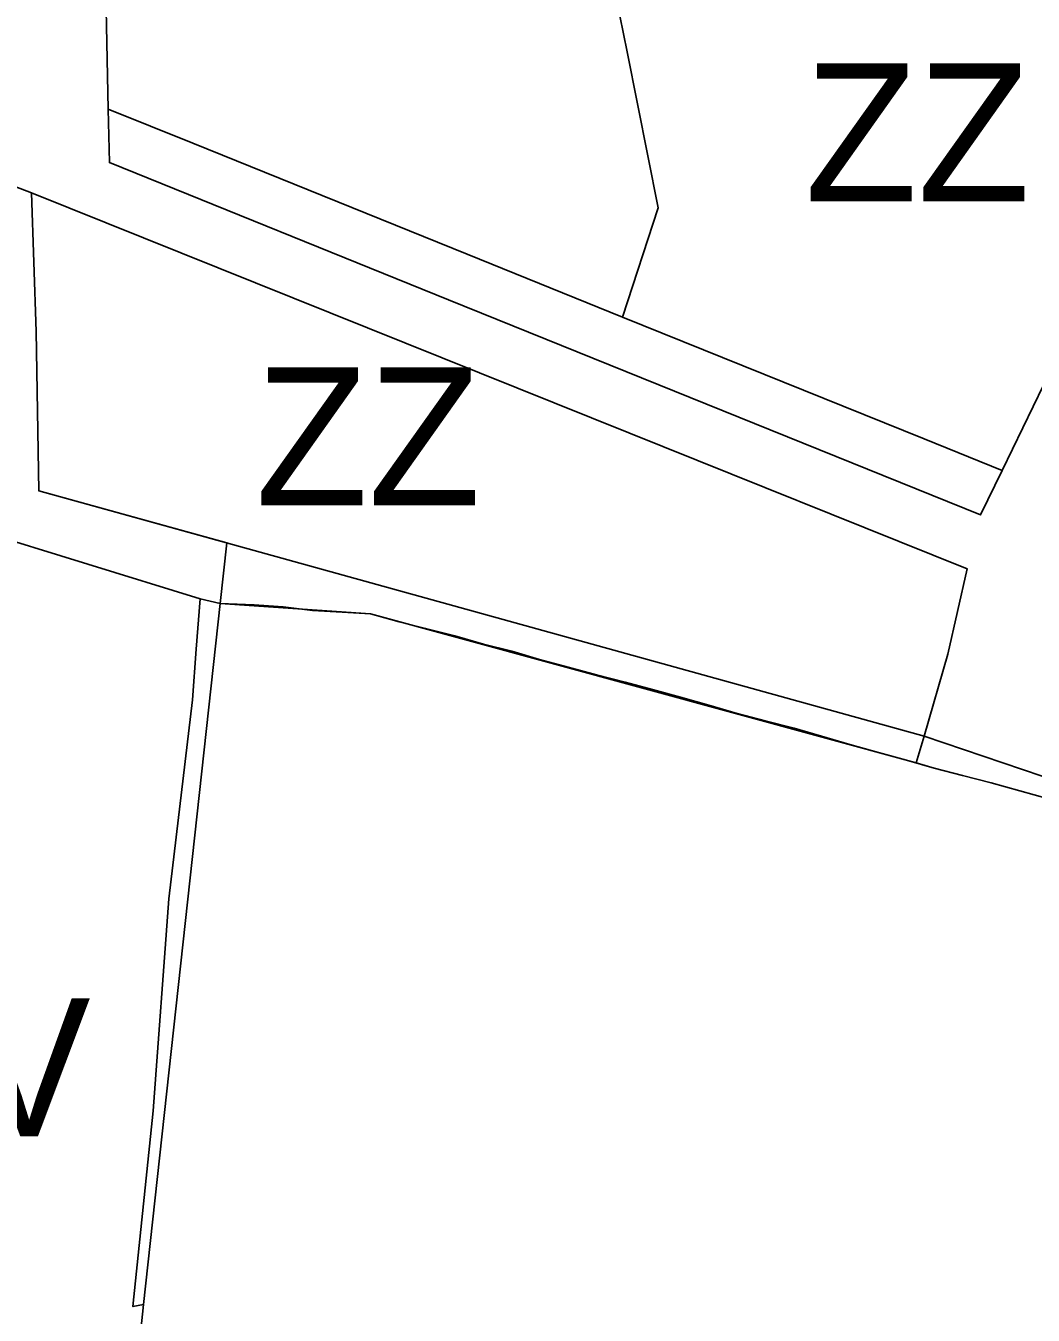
# Model space of a CAD drawing. Extents: x -555509 to -553005, y -1186756 to -1182560.
# Drawn here: x -554318.6 to -554216.4, y -1185446.2 to -1185315.3 of the extents above; entities that cross this region are included whole.
import ezdxf

# ---------------------------------------------------------------- set-up
doc = ezdxf.new("R2010")
doc.units = 0
for name, color, linetype in [('Level 15', 7, 'Continuous'), ('Level 36', 7, 'Continuous'), ('Level 52', 7, 'Continuous'), ('Level 59', 7, 'Continuous'), ('Level 6', 7, 'Continuous'), ('OBRYS_PLOCH', 7, 'Continuous'), ('stav_BV', 7, 'Continuous'), ('stav_PU', 7, 'Continuous'), ('stav_ZP', 7, 'Continuous'), ('stav_ZZ', 7, 'Continuous')]:
    doc.layers.add(name, color=color, linetype=linetype)

msp = doc.modelspace()

# ---------------------------------------------------------------- linework, layer by layer
at = {"layer": 'Level 15'}
for p, q in [((-554317.99, -1185332.29), (-554319.85, -1185331.59)), ((-554319.85, -1185331.59), (-554317.99, -1185332.29)), ((-554317.5, -1185346.39), (-554317.99, -1185332.29)), ((-554317.99, -1185332.29), (-554257.37, -1185356.67)), ((-554317.24, -1185362.56), (-554317.5, -1185346.39)), ((-554257.37, -1185356.67), (-554223.04, -1185370.47)), ((-554227.43, -1185387.45), (-554317.24, -1185362.56)), ((-554223.04, -1185370.47), (-554225.01, -1185379.12)), ((-554300.87, -1185373.52), (-554298.85, -1185373.97)), ((-554298.85, -1185373.97), (-554300.87, -1185373.52)), ((-554225.01, -1185379.12), (-554227.43, -1185387.45)), ((-554215.46, -1185391.51), (-554227.43, -1185387.45)), ((-554227.43, -1185387.45), (-554215.46, -1185391.51))]:
    msp.add_line(p, q, dxfattribs=at)
for points in [[(-554310.2, -1185323.79), (-554310.59, -1185305.22), (-554311.38, -1185268.1)], [(-554219.51, -1185360.48), (-554221.7, -1185364.99), (-554275.68, -1185343.16), (-554310.08, -1185329.23), (-554310.2, -1185323.79)], [(-554215.31, -1185351.82), (-554219.51, -1185360.48)], [(-554344.12, -1185360.68), (-554340.74, -1185361.19), (-554323.7, -1185366.48), (-554300.87, -1185373.52)], [(-554306.61, -1185445.15), (-554298.85, -1185373.97)], [(-554300.87, -1185373.52), (-554301.27, -1185378.63), (-554301.66, -1185383.75), (-554304.07, -1185403.96), (-554305.65, -1185425.5)], [(-554298.85, -1185373.97), (-554295.41, -1185374.12), (-554292.44, -1185374.33), (-554289.47, -1185374.68), (-554286.47, -1185374.88), (-554283.58, -1185375.05), (-554280.7, -1185375.84), (-554278.01, -1185376.52), (-554275.02, -1185377.28), (-554272.14, -1185378.12), (-554269.26, -1185378.83), (-554266.43, -1185379.67), (-554263.53, -1185380.45), (-554260.65, -1185381.21), (-554257.75, -1185381.96), (-554254.98, -1185382.73), (-554252.13, -1185383.51), (-554249.28, -1185384.3), (-554246.38, -1185385.16), (-554243.55, -1185385.89), (-554240.62, -1185386.64), (-554237.83, -1185387.46), (-554234.95, -1185388.29), (-554232.05, -1185389.12), (-554229.22, -1185389.88), (-554226.4, -1185390.71), (-554223.52, -1185391.45), (-554220.62, -1185392.2), (-554217.7, -1185393), (-554214.79, -1185393.8)], [(-554305.65, -1185425.5), (-554307.7, -1185445.35), (-554306.61, -1185445.15)]]:
    msp.add_lwpolyline(points, dxfattribs=at)
at = {"layer": 'Level 36'}
for p, q in [((-554298.85, -1185373.97), (-554283.58, -1185375.05)), ((-554283.58, -1185375.05), (-554228.22, -1185390.17))]:
    msp.add_line(p, q, dxfattribs=at)
for points in [[(-554308.29, -1185466.92), (-554308.26, -1185466.47), (-554307.28, -1185451.33), (-554306.61, -1185445.15), (-554298.85, -1185373.97)], [(-554298.85, -1185373.97), (-554283.58, -1185375.05), (-554228.22, -1185390.17)], [(-554228.22, -1185390.17), (-554226.4, -1185390.71), (-554223.52, -1185391.45), (-554220.62, -1185392.2), (-554217.7, -1185393), (-554214.79, -1185393.8), (-554211.96, -1185394.51), (-554206.24, -1185396.12), (-554203.39, -1185396.92), (-554200.52, -1185397.7), (-554197.65, -1185398.48)]]:
    msp.add_lwpolyline(points, dxfattribs=at)
at = {"layer": 'Level 52'}
for points in [[(-554215.31, -1185351.82), (-554219.51, -1185360.48), (-554227.43, -1185357.28), (-554258.01, -1185344.91), (-554254.39, -1185333.82), (-554257.55, -1185317.98), (-554258.28, -1185314.32), (-554262.17, -1185294.82), (-554270.32, -1185279.7), (-554269.79, -1185277.83), (-554272.75, -1185257.67), (-554273.19, -1185244.42), (-554260.7, -1185244.02), (-554261.67, -1185215.2), (-554272.84, -1185216.03), (-554261.68, -1185200.5)], [(-554307.28, -1185451.33), (-554306.61, -1185445.15), (-554298.85, -1185373.97), (-554298.18, -1185367.84), (-554317.24, -1185362.56), (-554317.5, -1185346.39), (-554317.99, -1185332.29), (-554257.37, -1185356.67), (-554223.04, -1185370.47), (-554225.01, -1185379.12), (-554227.43, -1185387.45), (-554228.22, -1185390.17), (-554226.4, -1185390.71), (-554223.52, -1185391.45), (-554220.62, -1185392.2), (-554217.7, -1185393), (-554214.79, -1185393.8), (-554211.96, -1185394.51), (-554206.24, -1185396.12), (-554203.39, -1185396.92), (-554200.52, -1185397.7), (-554197.65, -1185398.48)]]:
    msp.add_lwpolyline(points, dxfattribs=at)
at = {"layer": 'Level 6'}
for points in [[(-554215.31, -1185351.82), (-554219.51, -1185360.48), (-554227.43, -1185357.28), (-554258.01, -1185344.91), (-554254.39, -1185333.82), (-554257.55, -1185317.98), (-554258.28, -1185314.32), (-554262.17, -1185294.82), (-554270.32, -1185279.7), (-554269.79, -1185277.83), (-554272.75, -1185257.67), (-554273.19, -1185244.42), (-554260.7, -1185244.02), (-554261.67, -1185215.2), (-554272.84, -1185216.03), (-554261.68, -1185200.5)], [(-554307.28, -1185451.33), (-554306.61, -1185445.15), (-554298.85, -1185373.97), (-554298.18, -1185367.84), (-554317.24, -1185362.56), (-554317.5, -1185346.39), (-554317.99, -1185332.29), (-554257.37, -1185356.67), (-554223.04, -1185370.47), (-554225.01, -1185379.12), (-554227.43, -1185387.45), (-554228.22, -1185390.17), (-554226.4, -1185390.71), (-554223.52, -1185391.45), (-554220.62, -1185392.2), (-554217.7, -1185393), (-554214.79, -1185393.8), (-554211.96, -1185394.51), (-554206.24, -1185396.12), (-554203.39, -1185396.92), (-554200.52, -1185397.7), (-554197.65, -1185398.48)]]:
    msp.add_lwpolyline(points, dxfattribs=at)
at = {"layer": 'OBRYS_PLOCH'}
for p, q in [((-554257.55, -1185317.98), (-554258.28, -1185314.32)), ((-554258.28, -1185314.32), (-554257.55, -1185317.98)), ((-554257.55, -1185317.98), (-554254.39, -1185333.82)), ((-554301.61, -1185327.27), (-554310.2, -1185323.79)), ((-554310.2, -1185323.79), (-554301.61, -1185327.27)), ((-554254.39, -1185333.82), (-554258.01, -1185344.91)), ((-554227.43, -1185357.28), (-554258.01, -1185344.91)), ((-554258.01, -1185344.91), (-554227.43, -1185357.28)), ((-554219.51, -1185360.48), (-554215.31, -1185351.82)), ((-554223.04, -1185370.47), (-554257.37, -1185356.67)), ((-554219.51, -1185360.48), (-554227.43, -1185357.28)), ((-554227.43, -1185357.28), (-554219.51, -1185360.48)), ((-554225.01, -1185379.12), (-554223.04, -1185370.47))]:
    msp.add_line(p, q, dxfattribs=at)
for points in [[(-554311.38, -1185268.1), (-554310.59, -1185305.22), (-554310.2, -1185323.79)], [(-554258.01, -1185344.91), (-554254.39, -1185333.82), (-554257.55, -1185317.98)], [(-554310.2, -1185323.79), (-554310.08, -1185329.23), (-554275.68, -1185343.16)], [(-554258.01, -1185344.91), (-554273.8, -1185338.52), (-554301.61, -1185327.27)], [(-554301.61, -1185327.27), (-554273.8, -1185338.52), (-554258.01, -1185344.91)], [(-554257.37, -1185356.67), (-554317.99, -1185332.29), (-554317.5, -1185346.39), (-554317.24, -1185362.56), (-554227.43, -1185387.45), (-554225.01, -1185379.12)], [(-554275.68, -1185343.16), (-554221.7, -1185364.99), (-554219.51, -1185360.48)], [(-554306.61, -1185445.15), (-554307.7, -1185445.35), (-554305.65, -1185425.5), (-554304.07, -1185403.96), (-554301.66, -1185383.75), (-554301.27, -1185378.63), (-554300.87, -1185373.52), (-554323.7, -1185366.48), (-554340.74, -1185361.19), (-554344.12, -1185360.68), (-554353.15, -1185362.17), (-554351.36, -1185372.17), (-554350.67, -1185376.26), (-554348.02, -1185391.89), (-554344.57, -1185411.69), (-554341.32, -1185431.39), (-554340.62, -1185435.73), (-554340.9, -1185435.78), (-554339.97, -1185440.7), (-554339.68, -1185440.64), (-554338.11, -1185450.93), (-554336.75, -1185460.28), (-554335.22, -1185470.73)], [(-554214.79, -1185393.8), (-554217.7, -1185393), (-554220.62, -1185392.2), (-554223.52, -1185391.45), (-554226.4, -1185390.71), (-554229.22, -1185389.88), (-554232.05, -1185389.12), (-554234.95, -1185388.29), (-554237.83, -1185387.46), (-554240.62, -1185386.64), (-554243.55, -1185385.89), (-554246.38, -1185385.16), (-554249.28, -1185384.3), (-554252.13, -1185383.51), (-554254.98, -1185382.73), (-554257.75, -1185381.96), (-554260.65, -1185381.21), (-554263.53, -1185380.45), (-554266.43, -1185379.67), (-554269.26, -1185378.83), (-554272.14, -1185378.12), (-554275.02, -1185377.28), (-554278.01, -1185376.52), (-554280.7, -1185375.84), (-554283.58, -1185375.05), (-554286.47, -1185374.88), (-554289.47, -1185374.68), (-554292.44, -1185374.33), (-554295.41, -1185374.12), (-554298.85, -1185373.97), (-554306.61, -1185445.15), (-554307.28, -1185451.33)], [(-554309.44, -1185484.8), (-554308.32, -1185467.44), (-554308.26, -1185466.47), (-554307.28, -1185451.33), (-554306.61, -1185445.15)]]:
    msp.add_lwpolyline(points, dxfattribs=at)
at = {"layer": 'stav_BV'}
for p, q in [((-554257.55, -1185317.98), (-554258.28, -1185314.32)), ((-554310.2, -1185323.79), (-554301.61, -1185327.27))]:
    msp.add_line(p, q, dxfattribs=at)
for points in [[(-554311.38, -1185268.1), (-554310.59, -1185305.22), (-554310.2, -1185323.79)], [(-554258.01, -1185344.91), (-554254.39, -1185333.82), (-554257.55, -1185317.98)], [(-554301.61, -1185327.27), (-554273.8, -1185338.52), (-554258.01, -1185344.91)], [(-554306.61, -1185445.15), (-554307.7, -1185445.35), (-554305.65, -1185425.5), (-554304.07, -1185403.96), (-554301.66, -1185383.75), (-554301.27, -1185378.63), (-554300.87, -1185373.52), (-554323.7, -1185366.48), (-554340.74, -1185361.19), (-554344.12, -1185360.68), (-554353.15, -1185362.17), (-554351.36, -1185372.17), (-554350.67, -1185376.26), (-554348.02, -1185391.89), (-554344.57, -1185411.69), (-554341.32, -1185431.39), (-554340.62, -1185435.73), (-554340.9, -1185435.78), (-554339.97, -1185440.7), (-554339.68, -1185440.64), (-554338.11, -1185450.93), (-554336.75, -1185460.28), (-554335.22, -1185470.73)], [(-554309.44, -1185484.8), (-554308.32, -1185467.44), (-554308.26, -1185466.47), (-554307.28, -1185451.33), (-554306.61, -1185445.15)]]:
    msp.add_lwpolyline(points, dxfattribs=at)
at = {"layer": 'stav_PU'}
for p, q in [((-554317.5, -1185346.39), (-554317.99, -1185332.29)), ((-554317.99, -1185332.29), (-554257.37, -1185356.67)), ((-554317.24, -1185362.56), (-554317.5, -1185346.39)), ((-554215.31, -1185351.82), (-554219.51, -1185360.48)), ((-554257.37, -1185356.67), (-554223.04, -1185370.47)), ((-554227.43, -1185387.45), (-554317.24, -1185362.56)), ((-554223.04, -1185370.47), (-554225.01, -1185379.12)), ((-554306.61, -1185445.15), (-554298.85, -1185373.97)), ((-554225.01, -1185379.12), (-554227.43, -1185387.45))]:
    msp.add_line(p, q, dxfattribs=at)
for points in [[(-554310.2, -1185323.79), (-554310.59, -1185305.22), (-554311.38, -1185268.1)], [(-554219.51, -1185360.48), (-554221.7, -1185364.99), (-554275.68, -1185343.16), (-554310.08, -1185329.23), (-554310.2, -1185323.79)], [(-554344.12, -1185360.68), (-554340.74, -1185361.19), (-554323.7, -1185366.48), (-554300.87, -1185373.52)], [(-554300.87, -1185373.52), (-554301.27, -1185378.63), (-554301.66, -1185383.75), (-554304.07, -1185403.96), (-554305.65, -1185425.5)], [(-554298.85, -1185373.97), (-554295.41, -1185374.12), (-554292.44, -1185374.33), (-554289.47, -1185374.68), (-554286.47, -1185374.88), (-554283.58, -1185375.05), (-554280.7, -1185375.84), (-554278.01, -1185376.52), (-554275.02, -1185377.28), (-554272.14, -1185378.12), (-554269.26, -1185378.83), (-554266.43, -1185379.67), (-554263.53, -1185380.45), (-554260.65, -1185381.21), (-554257.75, -1185381.96), (-554254.98, -1185382.73), (-554252.13, -1185383.51), (-554249.28, -1185384.3), (-554246.38, -1185385.16), (-554243.55, -1185385.89), (-554240.62, -1185386.64), (-554237.83, -1185387.46), (-554234.95, -1185388.29), (-554232.05, -1185389.12), (-554229.22, -1185389.88), (-554226.4, -1185390.71), (-554223.52, -1185391.45), (-554220.62, -1185392.2), (-554217.7, -1185393), (-554214.79, -1185393.8)], [(-554305.65, -1185425.5), (-554307.7, -1185445.35), (-554306.61, -1185445.15)]]:
    msp.add_lwpolyline(points, dxfattribs=at)
at = {"layer": 'stav_ZP'}
for p, q in [((-554301.61, -1185327.27), (-554310.2, -1185323.79)), ((-554227.43, -1185357.28), (-554258.01, -1185344.91)), ((-554219.51, -1185360.48), (-554227.43, -1185357.28))]:
    msp.add_line(p, q, dxfattribs=at)
for points in [[(-554310.2, -1185323.79), (-554310.08, -1185329.23), (-554275.68, -1185343.16)], [(-554258.01, -1185344.91), (-554273.8, -1185338.52), (-554301.61, -1185327.27)], [(-554275.68, -1185343.16), (-554221.7, -1185364.99), (-554219.51, -1185360.48)]]:
    msp.add_lwpolyline(points, dxfattribs=at)
at = {"layer": 'stav_ZZ'}
for p, q in [((-554258.28, -1185314.32), (-554257.55, -1185317.98)), ((-554257.55, -1185317.98), (-554254.39, -1185333.82)), ((-554254.39, -1185333.82), (-554258.01, -1185344.91)), ((-554258.01, -1185344.91), (-554227.43, -1185357.28)), ((-554219.51, -1185360.48), (-554215.31, -1185351.82)), ((-554223.04, -1185370.47), (-554257.37, -1185356.67)), ((-554227.43, -1185357.28), (-554219.51, -1185360.48)), ((-554225.01, -1185379.12), (-554223.04, -1185370.47))]:
    msp.add_line(p, q, dxfattribs=at)
for points in [[(-554257.37, -1185356.67), (-554317.99, -1185332.29), (-554317.5, -1185346.39), (-554317.24, -1185362.56), (-554227.43, -1185387.45), (-554225.01, -1185379.12)], [(-554214.79, -1185393.8), (-554217.7, -1185393), (-554220.62, -1185392.2), (-554223.52, -1185391.45), (-554226.4, -1185390.71), (-554229.22, -1185389.88), (-554232.05, -1185389.12), (-554234.95, -1185388.29), (-554237.83, -1185387.46), (-554240.62, -1185386.64), (-554243.55, -1185385.89), (-554246.38, -1185385.16), (-554249.28, -1185384.3), (-554252.13, -1185383.51), (-554254.98, -1185382.73), (-554257.75, -1185381.96), (-554260.65, -1185381.21), (-554263.53, -1185380.45), (-554266.43, -1185379.67), (-554269.26, -1185378.83), (-554272.14, -1185378.12), (-554275.02, -1185377.28), (-554278.01, -1185376.52), (-554280.7, -1185375.84), (-554283.58, -1185375.05), (-554286.47, -1185374.88), (-554289.47, -1185374.68), (-554292.44, -1185374.33), (-554295.41, -1185374.12), (-554298.85, -1185373.97), (-554306.61, -1185445.15), (-554307.28, -1185451.33)]]:
    msp.add_lwpolyline(points, dxfattribs=at)

# ---------------------------------------------------------------- texts
at = {"layer": 'Level 59'}
for s, p in [('ZZ', (-554239.54, -1185333.15)), ('ZZ', (-554295.27, -1185364.02)), ('BV', (-554336.96, -1185428.06))]:
    msp.add_text(s, height=14, dxfattribs=at).set_placement(p)

doc.saveas('drawing.dxf')
